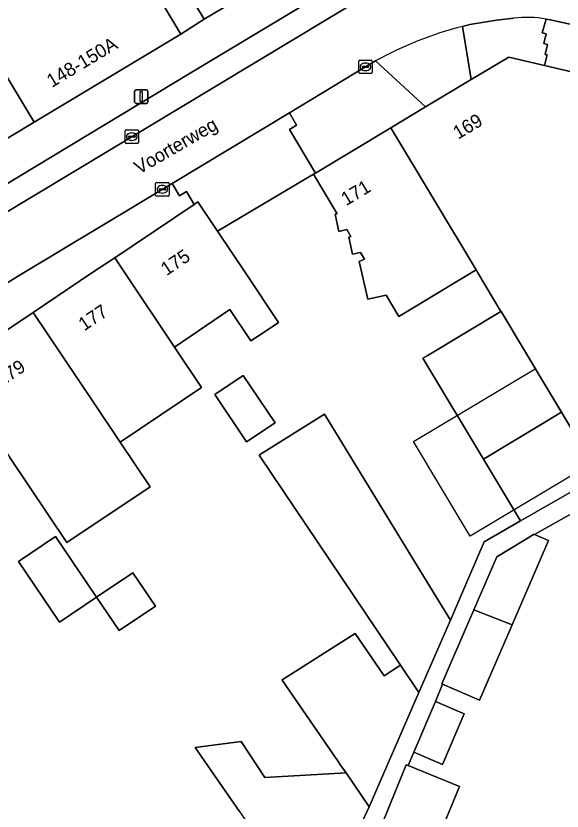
# Model space of a CAD drawing. Extents: x 161771 to 163125, y 382475 to 383179.
# Drawn here: x 162405.7 to 162446.2, y 382710.1 to 382769.1 of the extents above; entities that cross this region are included whole.
import ezdxf

# ---------------------------------------------------------------- set-up
doc = ezdxf.new("R2010")
doc.units = 0
for name, color, linetype in [('IMGEO_Erf', 7, 'Continuous'), ('IMGEO_Kolk', 7, 'Continuous'), ('IMGEO_Lichtmast', 7, 'Continuous'), ('IMGEO_Openbare_ruimte_label', 7, 'Continuous'), ('IMGEO_Pand', 7, 'Continuous'), ('IMGEO_Pand_nummerreeks', 7, 'Continuous'), ('IMGEO_Pand_vergunning_verleend', 7, 'Continuous'), ('IMGEO_Parkeervlak_open', 7, 'Continuous'), ('IMGEO_Rijbaan_lokaal_open', 7, 'Continuous'), ('IMGEO_Voetpad_open', 7, 'Continuous')]:
    doc.layers.add(name, color=color, linetype=linetype)

msp = doc.modelspace()

# ---------------------------------------------------------------- linework, layer by layer
at = {"layer": 'IMGEO_Erf'}
for points in [[(162415.322, 382771.996), (162417.896, 382767.709), (162419.621, 382768.808), (162417.047, 382773.095)], [(162422.249, 382710.062), (162420.128, 382713.132), (162418.959, 382714.825), (162422.374, 382715.25), (162424.121, 382712.601), (162430.146, 382712.932), (162429.747, 382713.513), (162429.515, 382713.851), (162425.423, 382719.812), (162425.416, 382719.822), (162430.817, 382723.279), (162432.966, 382720.134), (162434.198, 382720.924), (162423.713, 382736.498), (162423.727, 382736.507), (162428.549, 382739.539), (162436.175, 382727.065), (162437.886, 382724.267), (162439.312, 382727.552), (162440.402, 382730.062), (162443.083, 382731.617), (162440.331, 382736.206), (162435.853, 382743.672), (162436.162, 382743.858), (162441.639, 382747.144), (162439.925, 382750), (162439.792, 382750.222), (162434.063, 382746.776), (162433.117, 382748.353), (162431.761, 382748.052), (162431.117, 382750.846), (162431.523, 382751.012), (162431.214, 382751.526), (162430.629, 382751.396), (162430.346, 382752.665), (162430.51, 382752.701), (162430.201, 382753.216), (162429.615, 382753.086), (162429.333, 382754.355), (162429.496, 382754.391), (162427.736, 382757.325), (162425.493, 382755.98), (162420.609, 382753.111), (162422.696, 382750), (162425.151, 382746.339), (162424.37, 382745.815), (162423.59, 382745.292), (162423.092, 382744.958), (162421.519, 382747.303), (162417.433, 382744.505), (162419.437, 382741.512), (162413.391, 382737.457), (162415.612, 382734.144), (162409.444, 382730.009), (162405.218, 382736.314)], [(162448.076, 382732.842), (162444.131, 382730.611), (162445.169, 382730.16), (162442.456, 382723.91), (162440.036, 382718.335), (162437.301, 382719.522), (162436.794, 382718.219), (162438.912, 382717.3), (162437.289, 382713.56), (162435.171, 382714.48), (162434.763, 382713.48), (162438.55, 382711.934), (162436.861, 382707.799)]]:
    msp.add_lwpolyline(points, dxfattribs=at)
for points in [[(162420.42, 382740.994), (162422.526, 382742.406), (162424.883, 382738.891), (162422.778, 382737.479)], [(162405.849, 382728.607), (162408.6, 382730.465), (162411.639, 382725.962), (162408.888, 382724.105)], [(162411.639, 382725.962), (162414.33, 382727.779), (162416.007, 382725.296), (162413.316, 382723.479)]]:
    msp.add_lwpolyline(points, close=True, dxfattribs=at)
at = {"layer": 'IMGEO_Kolk'}
for p, q in [((162431.088, 382764.86), (162431.088, 382765.712)), ((162431.163, 382765.786), (162432.015, 382765.786)), ((162431.576, 382765.566), (162431.601, 382765.566)), ((162432.089, 382765.712), (162432.089, 382764.86)), ((162431.347, 382765.28), (162431.347, 382765.292)), ((162431.785, 382765.243), (162431.387, 382765.243)), ((162431.39, 382765.329), (162431.788, 382765.329)), ((162431.599, 382765.006), (162431.574, 382765.006)), ((162431.831, 382765.292), (162431.831, 382765.28)), ((162432.015, 382764.786), (162431.163, 382764.786)), ((162413.761, 382759.682), (162413.761, 382760.534)), ((162413.836, 382760.608), (162414.688, 382760.608)), ((162414.249, 382760.388), (162414.274, 382760.388)), ((162414.762, 382760.534), (162414.762, 382759.682)), ((162414.02, 382760.102), (162414.02, 382760.114)), ((162414.458, 382760.065), (162414.06, 382760.065)), ((162414.063, 382760.151), (162414.461, 382760.151)), ((162414.272, 382759.828), (162414.247, 382759.828)), ((162414.504, 382760.114), (162414.504, 382760.102)), ((162414.688, 382759.608), (162413.836, 382759.608)), ((162416.104, 382756.707), (162416.956, 382756.707)), ((162416.029, 382755.781), (162416.029, 382756.633)), ((162416.288, 382756.201), (162416.288, 382756.213)), ((162416.726, 382756.164), (162416.328, 382756.164)), ((162416.331, 382756.25), (162416.729, 382756.25)), ((162416.517, 382756.487), (162416.542, 382756.487)), ((162416.772, 382756.213), (162416.772, 382756.201)), ((162417.03, 382756.633), (162417.03, 382755.781)), ((162416.956, 382755.707), (162416.104, 382755.707)), ((162416.54, 382755.927), (162416.515, 382755.927))]:
    msp.add_line(p, q, dxfattribs=at)
for points in [[(162431.088, 382764.86), (162431.088, 382765.712)], [(162431.163, 382765.786), (162432.015, 382765.786)], [(162432.089, 382765.712), (162432.089, 382764.86)], [(162432.015, 382764.786), (162431.163, 382764.786)], [(162413.761, 382759.682), (162413.761, 382760.534)], [(162413.836, 382760.608), (162414.688, 382760.608)], [(162414.762, 382760.534), (162414.762, 382759.682)], [(162414.688, 382759.608), (162413.836, 382759.608)], [(162416.104, 382756.707), (162416.956, 382756.707)], [(162416.029, 382755.781), (162416.029, 382756.633)], [(162417.03, 382756.633), (162417.03, 382755.781)], [(162416.956, 382755.707), (162416.104, 382755.707)]]:
    msp.add_lwpolyline(points, dxfattribs=at)
for centre, radius, start, end in [((162431.165, 382765.71), 0.0765, 91.55205, 178.44795), ((162431.165, 382765.71), 0.0765, 91.55205, 178.44795), ((162432.013, 382765.71), 0.0765, 1.55205, 88.44795), ((162432.013, 382765.71), 0.0765, 1.55205, 88.44795), ((162431.387, 382765.289), 0.0403, 85.87752, 175.75265), ((162431.384, 382765.279), 0.0366, 178.93798, 274.71019), ((162431.788, 382765.286), 0.043, 264.86636, 352.45326), ((162431.792, 382765.291), 0.0386, 1.73085, 96.63898), ((162431.165, 382764.862), 0.0765, 181.55205, 268.44795), ((162431.165, 382764.862), 0.0765, 181.55205, 268.44795), ((162432.013, 382764.862), 0.0765, 271.55205, 358.44795), ((162432.013, 382764.862), 0.0765, 271.55205, 358.44795), ((162413.838, 382760.532), 0.0765, 91.55205, 178.44795), ((162413.838, 382760.532), 0.0765, 91.55205, 178.44795), ((162414.686, 382760.532), 0.0765, 1.55205, 88.44795), ((162414.686, 382760.532), 0.0765, 1.55205, 88.44795), ((162413.838, 382759.684), 0.0765, 181.55205, 268.44795), ((162413.838, 382759.684), 0.0765, 181.55205, 268.44795), ((162414.06, 382760.111), 0.0403, 85.87752, 175.75265), ((162414.057, 382760.101), 0.0366, 178.93798, 274.71019), ((162414.461, 382760.108), 0.043, 264.86636, 352.45326), ((162414.465, 382760.113), 0.0386, 1.73085, 96.63898), ((162414.686, 382759.684), 0.0765, 271.55205, 358.44795), ((162414.686, 382759.684), 0.0765, 271.55205, 358.44795), ((162416.106, 382756.631), 0.0765, 91.55205, 178.44795), ((162416.106, 382756.631), 0.0765, 91.55205, 178.44795), ((162416.954, 382756.631), 0.0765, 1.55205, 88.44795), ((162416.954, 382756.631), 0.0765, 1.55205, 88.44795), ((162416.328, 382756.21), 0.0403, 85.87752, 175.75265), ((162416.325, 382756.2), 0.0366, 178.93798, 274.71019), ((162416.729, 382756.207), 0.043, 264.86636, 352.45326), ((162416.733, 382756.212), 0.0386, 1.73085, 96.63898), ((162416.106, 382755.783), 0.0765, 181.55205, 268.44795), ((162416.106, 382755.783), 0.0765, 181.55205, 268.44795), ((162416.954, 382755.783), 0.0765, 271.55205, 358.44795), ((162416.954, 382755.783), 0.0765, 271.55205, 358.44795)]:
    msp.add_arc(centre, radius, start, end, dxfattribs=at)
for centre, major_axis, ratio, start_param, end_param in [((162431.575, 382765.286), (-0.387, 0.002), 0.722429, 4.712389, 7.853982), ((162431.6, 382765.286), (-0.39, 0.002), 0.717154, 1.570796, 4.712389), ((162414.248, 382760.108), (-0.387, 0.002), 0.722429, 4.712389, 7.853982), ((162414.273, 382760.108), (-0.39, 0.002), 0.717154, 1.570796, 4.712389), ((162416.516, 382756.207), (-0.387, 0.002), 0.722429, 4.712389, 7.853982), ((162416.541, 382756.207), (-0.39, 0.002), 0.717154, 1.570796, 4.712389)]:
    msp.add_ellipse(centre, major_axis=major_axis, ratio=ratio, start_param=start_param, end_param=end_param, dxfattribs=at)
at = {"layer": 'IMGEO_Lichtmast'}
for p, q in [((162414.468, 382762.677), (162414.468, 382763.477)), ((162414.468, 382763.477), (162414.468, 382762.677)), ((162414.568, 382763.577), (162415.358, 382763.577)), ((162415.358, 382763.577), (162414.568, 382763.577)), ((162415.458, 382763.477), (162415.458, 382762.677)), ((162415.458, 382762.677), (162415.458, 382763.477)), ((162415.358, 382762.577), (162414.568, 382762.577)), ((162414.568, 382762.577), (162415.358, 382762.577))]:
    msp.add_line(p, q, dxfattribs=at)
msp.add_lwpolyline([(162414.888, 382763.452), (162415.038, 382763.452), (162415.038, 382762.702), (162414.888, 382762.702), (162414.888, 382763.452)], dxfattribs=at)
for centre, start, end in [((162414.568, 382763.477), 90, 180), ((162414.568, 382763.477), 90, 180), ((162415.358, 382763.477), 0, 90), ((162415.358, 382763.477), 360, 90), ((162414.568, 382762.677), 180, 270), ((162414.568, 382762.677), 180, 270), ((162415.358, 382762.677), 270, 0), ((162415.358, 382762.677), 270, 0)]:
    msp.add_arc(centre, 0.1, start, end, dxfattribs=at)
at = {"layer": 'IMGEO_Pand'}
for points in [[(162405.913, 382787.488), (162401.729, 382784.934), (162397.721, 382791.12), (162391.452, 382787.091), (162401.036, 382771.125), (162402.329, 382768.971), (162407.01, 382761.174), (162417.896, 382767.709), (162415.322, 382771.996), (162413.579, 382774.899)], [(162416.256, 382785.452), (162414.552, 382784.43), (162414.082, 382784.148), (162416.772, 382779.665), (162414.075, 382778.046), (162417.047, 382773.095), (162419.621, 382768.808), (162424.488, 382771.73)], [(162402.329, 382768.971), (162401.036, 382771.125), (162396.095, 382768.159), (162397.388, 382766.005), (162399.495, 382762.495), (162402.069, 382758.208), (162407.01, 382761.174)], [(162456.838, 382762.564), (162456.386, 382762.681), (162451.848, 382763.747), (162448.975, 382764.422), (162444.87, 382765.387), (162442.217, 382766.01), (162439.427, 382764.337), (162436.047, 382762.31), (162433.468, 382760.763), (162439.792, 382750.222), (162439.925, 382750), (162441.639, 382747.144), (162441.64, 382747.142), (162445.115, 382741.349), (162446.118, 382739.676), (162447.307, 382737.693), (162448.701, 382735.368), (162449.225, 382737.119), (162453.079, 382750)], [(162433.468, 382760.763), (162427.874, 382757.408), (162427.736, 382757.325), (162429.496, 382754.391), (162429.333, 382754.355), (162429.615, 382753.086), (162430.201, 382753.216), (162430.51, 382752.701), (162430.346, 382752.665), (162430.629, 382751.396), (162431.214, 382751.526), (162431.523, 382751.012), (162431.117, 382750.846), (162431.761, 382748.052), (162433.117, 382748.353), (162434.063, 382746.776), (162439.792, 382750.222)], [(162422.696, 382750), (162420.609, 382753.111), (162419.163, 382755.267), (162418.882, 382755.079), (162412.991, 382751.128), (162413.747, 382750), (162417.433, 382744.505), (162421.519, 382747.303), (162423.092, 382744.958), (162423.59, 382745.292), (162424.37, 382745.815), (162425.151, 382746.339)], [(162417.433, 382744.505), (162413.747, 382750), (162412.991, 382751.128), (162411.308, 382750), (162406.945, 382747.074), (162411.385, 382740.449), (162413.391, 382737.457), (162419.437, 382741.512)], [(162406.945, 382747.074), (162400.777, 382742.938), (162403.562, 382738.785), (162405.218, 382736.314), (162409.444, 382730.009), (162415.612, 382734.144), (162413.391, 382737.457), (162411.385, 382740.449)], [(162441.64, 382747.142), (162441.639, 382747.144), (162436.162, 382743.858), (162435.853, 382743.672), (162440.331, 382736.206), (162446.118, 382739.676), (162445.115, 382741.349)], [(162422.778, 382737.479), (162424.883, 382738.891), (162422.526, 382742.406), (162420.42, 382740.994)], [(162446.118, 382739.676), (162440.331, 382736.206), (162443.083, 382731.617), (162448.504, 382734.708), (162448.701, 382735.368), (162447.307, 382737.693)], [(162428.549, 382739.539), (162423.727, 382736.507), (162423.713, 382736.498), (162434.198, 382720.924), (162435.557, 382718.902), (162437.886, 382724.267), (162436.175, 382727.065)], [(162411.639, 382725.962), (162408.6, 382730.465), (162405.849, 382728.607), (162408.888, 382724.105)], [(162444.131, 382730.611), (162444.098, 382730.625), (162443.322, 382730.154), (162441.336, 382728.947), (162439.637, 382725.033), (162442.456, 382723.91), (162445.169, 382730.16)], [(162411.639, 382725.962), (162413.316, 382723.479), (162416.007, 382725.296), (162414.33, 382727.779)], [(162442.456, 382723.91), (162439.637, 382725.033), (162437.798, 382720.799), (162437.253, 382719.543), (162437.301, 382719.522), (162440.036, 382718.335)], [(162435.557, 382718.902), (162434.198, 382720.924), (162432.966, 382720.134), (162430.817, 382723.279), (162425.416, 382719.822), (162425.423, 382719.812), (162429.515, 382713.851), (162429.747, 382713.513), (162430.146, 382712.932), (162431.873, 382710.416)], [(162436.794, 382718.219), (162435.171, 382714.48), (162437.289, 382713.56), (162438.912, 382717.3)], [(162431.873, 382710.416), (162430.146, 382712.932), (162424.121, 382712.601), (162422.374, 382715.25), (162418.959, 382714.825), (162420.128, 382713.132), (162422.249, 382710.062), (162427.889, 382701.896)], [(162438.55, 382711.934), (162434.763, 382713.48), (162434.617, 382713.54), (162432.928, 382709.405), (162436.861, 382707.799)]]:
    msp.add_lwpolyline(points, close=True, dxfattribs=at)
at = {"layer": 'IMGEO_Pand_vergunning_verleend'}
msp.add_lwpolyline([(162435.159, 382737.51), (162444.172, 382742.89), (162448.366, 382735.863), (162439.354, 382730.483)], close=True, dxfattribs=at)
at = {"layer": 'IMGEO_Parkeervlak_open'}
for points in [[(162436.082, 382775.342), (162421.673, 382766.662), (162418.589, 382764.804), (162398.211, 382752.528), (162394.962, 382750.571), (162394.015, 382750), (162393.17, 382749.491), (162377.687, 382740.262), (162374.398, 382738.302), (162367.541, 382734.215), (162366.93, 382733.859)], [(162365.036, 382730.599), (162394.665, 382748.302), (162397.484, 382750), (162398.073, 382750.355), (162401.714, 382752.548), (162436.924, 382773.757)]]:
    msp.add_lwpolyline(points, dxfattribs=at)
at = {"layer": 'IMGEO_Rijbaan_lokaal_open'}
for points in [[(162436.924, 382773.757), (162401.714, 382752.548), (162403.238, 382750), (162404.03, 382748.676), (162406.234, 382750), (162417.253, 382756.645), (162425.943, 382761.883), (162431.665, 382765.333), (162432.338, 382765.718)], [(162438.784, 382768.279), (162439.33, 382768.413), (162441.31, 382768.747), (162442.595, 382768.893)], [(162444.998, 382768.824), (162445.302, 382768.763), (162450.304, 382767.649), (162451.785, 382767.319), (162457.738, 382765.992), (162458.638, 382765.792), (162462.47, 382764.938), (162463.94, 382764.611), (162468.025, 382763.698), (162482.438, 382760.49), (162483.186, 382760.323)]]:
    msp.add_lwpolyline(points, dxfattribs=at)
for centre, radius, start, end in [((162443.571, 382761.015), 7.938, 79.64571, 97.06479), ((162445.514, 382741.948), 27.177, 104.33653, 118.99938)]:
    msp.add_arc(centre, radius, start, end, dxfattribs=at)
at = {"layer": 'IMGEO_Voetpad_open'}
for points in [[(162439.945, 382789.15), (162438.881, 382789.461), (162439.231, 382788.88), (162438.386, 382785.481), (162438.253, 382784.944), (162436.798, 382779.087), (162430.294, 382775.172), (162429.356, 382774.652), (162424.488, 382771.73), (162419.621, 382768.808), (162417.896, 382767.709), (162407.01, 382761.174), (162402.069, 382758.208), (162401.234, 382757.764), (162395.997, 382754.62), (162394.051, 382753.365), (162388.5, 382750.058), (162388.402, 382750), (162382.95, 382746.752), (162382.041, 382746.172), (162375.305, 382742.143), (162373.426, 382740.995), (162367.842, 382737.655), (162362.258, 382734.314)], [(162366.93, 382733.859), (162367.541, 382734.215), (162374.398, 382738.302), (162374.184, 382738.673), (162377.477, 382740.655), (162377.687, 382740.262), (162393.17, 382749.491), (162394.015, 382750), (162394.962, 382750.571), (162394.705, 382750.999), (162397.954, 382752.956), (162398.211, 382752.528), (162418.589, 382764.804), (162421.673, 382766.662), (162436.082, 382775.342)], [(162442.595, 382768.893), (162441.31, 382768.747), (162439.33, 382768.413), (162438.784, 382768.279), (162439.427, 382764.337), (162442.217, 382766.01), (162444.87, 382765.387), (162445.073, 382766.171), (162444.918, 382766.207), (162445.086, 382766.949), (162444.81, 382767.013), (162444.985, 382767.738), (162444.694, 382767.809), (162444.998, 382768.824)], [(162432.338, 382765.718), (162436.047, 382762.31), (162439.427, 382764.337), (162438.784, 382768.279)], [(162360.038, 382717.425), (162366.328, 382720.682), (162369.266, 382722.17), (162374.992, 382725.767), (162380.72, 382729.364), (162382.215, 382730.34), (162388.186, 382734.383), (162394.033, 382738.343), (162400.006, 382742.388), (162400.777, 382742.938), (162406.945, 382747.074), (162411.308, 382750), (162412.991, 382751.128), (162418.882, 382755.079), (162418.307, 382756.03), (162417.795, 382755.717), (162417.253, 382756.645), (162406.234, 382750), (162404.03, 382748.676), (162401.256, 382747.01)], [(162448.504, 382734.708), (162443.083, 382731.617), (162440.402, 382730.062), (162439.312, 382727.552), (162437.886, 382724.267), (162435.557, 382718.902), (162431.873, 382710.416), (162427.889, 382701.896), (162425.157, 382696.769), (162419.647, 382686.401), (162415.558, 382679.821), (162395.908, 382648.202)], [(162400.026, 382652.594), (162419.717, 382683.993), (162421.776, 382687.803), (162424.012, 382691.939), (162426.756, 382697.045), (162428.996, 382701.292), (162431.211, 382705.489), (162432.928, 382709.405), (162434.617, 382713.54), (162434.763, 382713.48), (162435.171, 382714.48), (162436.794, 382718.219), (162437.301, 382719.522), (162437.253, 382719.543), (162437.798, 382720.799), (162439.637, 382725.033), (162441.336, 382728.947), (162443.322, 382730.154), (162444.098, 382730.625), (162444.131, 382730.611), (162448.076, 382732.842)]]:
    msp.add_lwpolyline(points, dxfattribs=at)
for points in [[(162448.975, 382764.422), (162449.247, 382765.601), (162449.529, 382765.553), (162449.748, 382766.582), (162450.014, 382766.516), (162450.304, 382767.649), (162445.302, 382768.763), (162444.998, 382768.824), (162444.694, 382767.809), (162444.985, 382767.738), (162444.81, 382767.013), (162445.086, 382766.949), (162444.918, 382766.207), (162445.073, 382766.171), (162444.87, 382765.387)], [(162433.468, 382760.763), (162436.047, 382762.31), (162432.338, 382765.718), (162431.665, 382765.333), (162425.943, 382761.883), (162426.473, 382760.96), (162425.947, 382760.649), (162427.874, 382757.408)], [(162425.947, 382760.649), (162426.473, 382760.96), (162425.943, 382761.883), (162417.253, 382756.645), (162417.795, 382755.717), (162418.307, 382756.03), (162418.882, 382755.079), (162419.163, 382755.267), (162420.609, 382753.111), (162425.493, 382755.98), (162427.736, 382757.325), (162427.874, 382757.408)]]:
    msp.add_lwpolyline(points, close=True, dxfattribs=at)
for centre, radius, start, end in [((162443.571, 382761.015), 7.938, 79.64571, 97.06479), ((162445.514, 382741.948), 27.177, 104.33653, 118.99938)]:
    msp.add_arc(centre, radius, start, end, dxfattribs=at)

# ---------------------------------------------------------------- texts
at = {"layer": 'IMGEO_Openbare_ruimte_label'}
msp.add_text('Voorterweg', height=1, rotation=30.05032, dxfattribs=at).set_placement((162414.806, 382757.289))
at = {"layer": 'IMGEO_Pand_nummerreeks'}
for s, rotation, p in [('148-150A', 30.9741, (162408.33, 382763.716)), ('169', 30.79648, (162438.457, 382759.875)), ('171', 30.95118, (162430.161, 382754.954)), ('175', 33.84462, (162416.834, 382749.756)), ('177', 33.84478, (162410.725, 382745.66)), ('179', 33.84462, (162404.618, 382741.565))]:
    msp.add_text(s, height=1, rotation=rotation, dxfattribs=at).set_placement(p)

doc.saveas('drawing.dxf')
